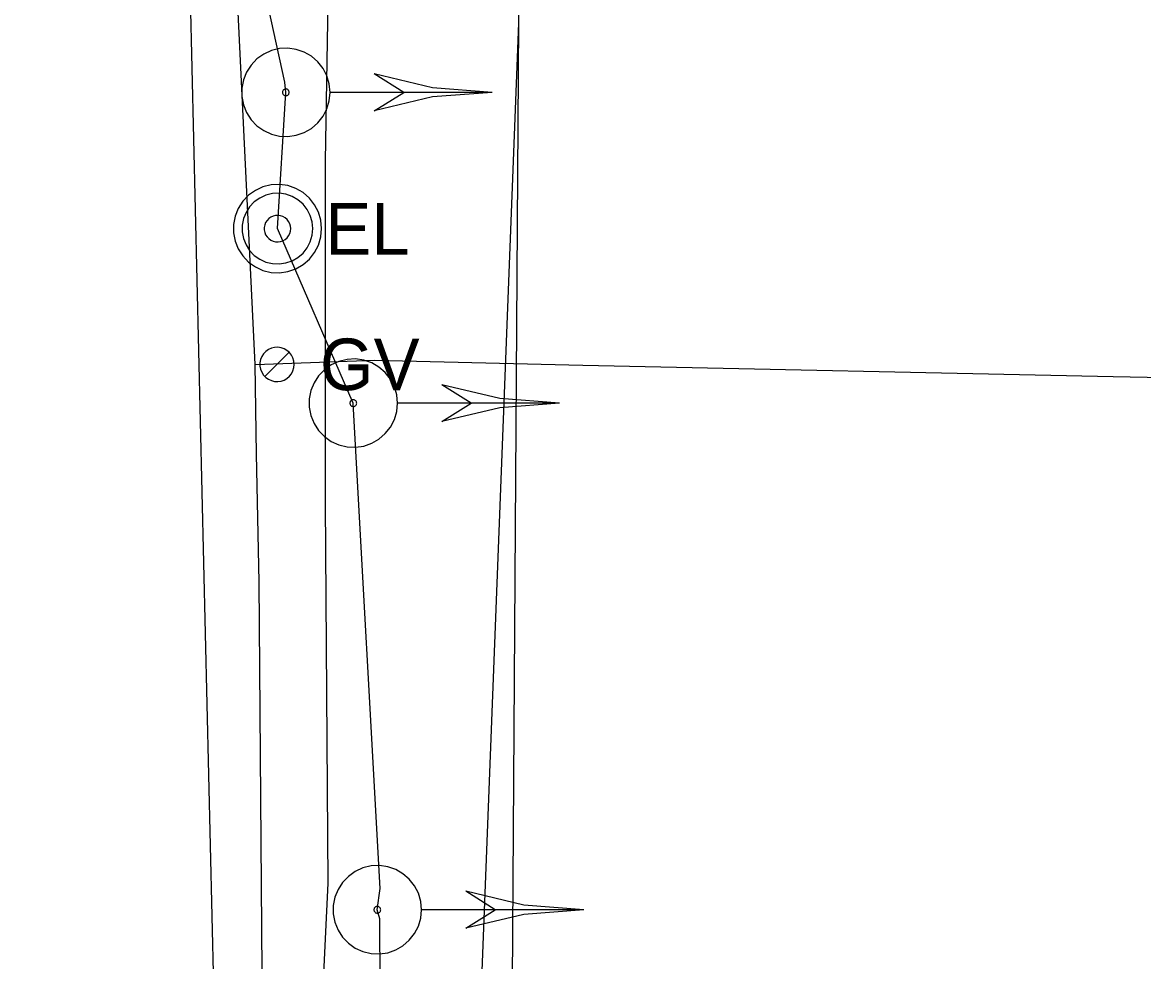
# Model space of a CAD drawing. Extents: x 600849 to 606371, y 330010 to 403088.
# Drawn here: x 602035.5 to 602119.2, y 367468.6 to 367538.7 of the extents above; entities that cross this region are included whole.
import ezdxf

# ---------------------------------------------------------------- set-up
doc = ezdxf.new("R2010")
doc.units = 0
for name, color, linetype in [('E_SIG', 7, 'Continuous'), ('E_UTL_E', 7, 'Continuous'), ('E_UTL_E_UG', 7, 'Continuous'), ('E_UTL_G', 7, 'Continuous'), ('E_UTL_G_UG', 7, 'Continuous'), ('E_UTL_Overhead', 7, 'Continuous'), ('E_UTL_T_UG', 7, 'Continuous')]:
    doc.layers.add(name, color=color, linetype=linetype)

msp = doc.modelspace()

# ---------------------------------------------------------------- linework, layer by layer
at = {"layer": 'E_SIG'}
for points in [[(602058.488, 367533.495), (602058.428, 367534.12), (602058.251, 367534.722), (602057.964, 367535.28), (602057.576, 367535.773), (602057.102, 367536.184), (602056.559, 367536.497), (602055.966, 367536.702), (602055.345, 367536.792), (602054.718, 367536.762), (602054.108, 367536.614), (602053.538, 367536.353), (602053.027, 367535.989), (602052.594, 367535.535), (602052.255, 367535.008), (602052.021, 367534.425), (602051.903, 367533.809), (602051.903, 367533.182), (602052.021, 367532.566), (602052.255, 367531.983), (602052.594, 367531.456), (602053.027, 367531.001), (602053.538, 367530.638), (602054.108, 367530.377), (602054.718, 367530.229), (602055.345, 367530.199), (602055.966, 367530.288), (602056.559, 367530.494), (602057.102, 367530.807), (602057.576, 367531.218), (602057.964, 367531.711), (602058.251, 367532.269), (602058.428, 367532.871), (602058.488, 367533.495)], [(602070.588, 367533.495), (602066.134, 367533.841), (602061.788, 367534.871)], [(602063.988, 367533.494), (602061.788, 367534.871)], [(602055.44, 367533.495), (602055.436, 367533.543), (602055.422, 367533.589), (602055.4, 367533.632), (602055.37, 367533.67), (602055.334, 367533.701), (602055.293, 367533.725), (602055.247, 367533.741), (602055.2, 367533.748), (602055.152, 367533.745), (602055.105, 367533.734), (602055.061, 367533.714), (602055.022, 367533.686), (602054.989, 367533.651), (602054.963, 367533.611), (602054.946, 367533.567), (602054.936, 367533.519), (602054.936, 367533.471), (602054.946, 367533.424), (602054.963, 367533.38), (602054.989, 367533.339), (602055.022, 367533.305), (602055.061, 367533.277), (602055.105, 367533.257), (602055.152, 367533.246), (602055.2, 367533.243), (602055.247, 367533.25), (602055.293, 367533.266), (602055.334, 367533.29), (602055.37, 367533.321), (602055.4, 367533.359), (602055.422, 367533.402), (602055.436, 367533.448), (602055.44, 367533.495)], [(602070.587, 367533.494), (602058.546, 367533.494)], [(602070.588, 367533.495), (602066.134, 367533.15), (602061.788, 367532.12)], [(602061.788, 367532.122), (602063.988, 367533.494)], [(602063.522, 367510.299), (602063.462, 367510.924), (602063.285, 367511.526), (602062.998, 367512.084), (602062.61, 367512.577), (602062.136, 367512.988), (602061.593, 367513.301), (602061, 367513.506), (602060.379, 367513.596), (602059.752, 367513.566), (602059.142, 367513.418), (602058.572, 367513.157), (602058.061, 367512.793), (602057.628, 367512.339), (602057.289, 367511.812), (602057.055, 367511.229), (602056.937, 367510.613), (602056.937, 367509.986), (602057.055, 367509.37), (602057.289, 367508.787), (602057.628, 367508.26), (602058.061, 367507.806), (602058.572, 367507.442), (602059.142, 367507.181), (602059.752, 367507.033), (602060.379, 367507.003), (602061, 367507.093), (602061.593, 367507.298), (602062.136, 367507.611), (602062.61, 367508.022), (602062.998, 367508.515), (602063.285, 367509.073), (602063.462, 367509.675), (602063.522, 367510.299)], [(602075.622, 367510.299), (602071.168, 367510.645), (602066.822, 367511.675)], [(602069.022, 367510.298), (602066.822, 367511.675)], [(602060.474, 367510.299), (602060.47, 367510.347), (602060.456, 367510.393), (602060.434, 367510.436), (602060.404, 367510.474), (602060.368, 367510.505), (602060.327, 367510.529), (602060.281, 367510.545), (602060.234, 367510.552), (602060.186, 367510.549), (602060.139, 367510.538), (602060.095, 367510.518), (602060.056, 367510.49), (602060.023, 367510.456), (602059.997, 367510.415), (602059.98, 367510.371), (602059.97, 367510.323), (602059.97, 367510.275), (602059.98, 367510.228), (602059.997, 367510.184), (602060.023, 367510.143), (602060.056, 367510.109), (602060.095, 367510.081), (602060.139, 367510.061), (602060.186, 367510.05), (602060.234, 367510.047), (602060.281, 367510.054), (602060.327, 367510.07), (602060.368, 367510.094), (602060.404, 367510.125), (602060.434, 367510.163), (602060.456, 367510.206), (602060.47, 367510.252), (602060.474, 367510.299)], [(602075.621, 367510.298), (602063.58, 367510.298)], [(602075.622, 367510.299), (602071.168, 367509.954), (602066.822, 367508.924)], [(602066.822, 367508.926), (602069.022, 367510.298)], [(602065.315, 367472.485), (602065.255, 367473.109), (602065.078, 367473.711), (602064.791, 367474.269), (602064.403, 367474.762), (602063.929, 367475.173), (602063.386, 367475.486), (602062.793, 367475.692), (602062.172, 367475.781), (602061.545, 367475.751), (602060.935, 367475.603), (602060.365, 367475.342), (602059.854, 367474.979), (602059.421, 367474.524), (602059.082, 367473.997), (602058.848, 367473.414), (602058.73, 367472.798), (602058.73, 367472.171), (602058.848, 367471.555), (602059.082, 367470.972), (602059.421, 367470.445), (602059.854, 367469.991), (602060.365, 367469.627), (602060.935, 367469.366), (602061.545, 367469.218), (602062.172, 367469.188), (602062.793, 367469.278), (602063.386, 367469.483), (602063.929, 367469.796), (602064.403, 367470.207), (602064.791, 367470.7), (602065.078, 367471.258), (602065.255, 367471.86), (602065.315, 367472.485)], [(602077.415, 367472.485), (602072.961, 367472.83), (602068.615, 367473.86)], [(602070.815, 367472.483), (602068.615, 367473.86)], [(602062.267, 367472.485), (602062.263, 367472.532), (602062.249, 367472.578), (602062.227, 367472.621), (602062.197, 367472.659), (602062.161, 367472.69), (602062.12, 367472.714), (602062.074, 367472.73), (602062.027, 367472.737), (602061.979, 367472.734), (602061.932, 367472.723), (602061.888, 367472.703), (602061.849, 367472.675), (602061.816, 367472.641), (602061.79, 367472.6), (602061.772, 367472.556), (602061.763, 367472.509), (602061.763, 367472.461), (602061.772, 367472.413), (602061.79, 367472.369), (602061.816, 367472.329), (602061.849, 367472.294), (602061.888, 367472.266), (602061.932, 367472.246), (602061.979, 367472.235), (602062.027, 367472.232), (602062.074, 367472.239), (602062.12, 367472.255), (602062.161, 367472.279), (602062.197, 367472.31), (602062.227, 367472.348), (602062.249, 367472.391), (602062.263, 367472.437), (602062.267, 367472.485)], [(602077.414, 367472.483), (602065.373, 367472.483)], [(602077.415, 367472.485), (602072.961, 367472.139), (602068.615, 367471.109)], [(602068.615, 367471.112), (602070.815, 367472.483)]]:
    msp.add_lwpolyline(points, dxfattribs=at)
at = {"layer": 'E_UTL_E'}
for points in [[(602057.86, 367523.323), (602057.8, 367523.948), (602057.623, 367524.55), (602057.336, 367525.107), (602056.948, 367525.6), (602056.474, 367526.011), (602055.93, 367526.325), (602055.338, 367526.53), (602054.717, 367526.619), (602054.09, 367526.59), (602053.48, 367526.442), (602052.91, 367526.181), (602052.399, 367525.817), (602051.966, 367525.363), (602051.626, 367524.835), (602051.393, 367524.253), (602051.275, 367523.637), (602051.275, 367523.009), (602051.393, 367522.393), (602051.626, 367521.811), (602051.966, 367521.283), (602052.399, 367520.829), (602052.91, 367520.465), (602053.48, 367520.205), (602054.09, 367520.057), (602054.717, 367520.027), (602055.338, 367520.116), (602055.93, 367520.321), (602056.474, 367520.635), (602056.948, 367521.046), (602057.336, 367521.539), (602057.623, 367522.097), (602057.8, 367522.699), (602057.86, 367523.323)], [(602057.86, 367523.323), (602057.8, 367523.948), (602057.623, 367524.55), (602057.336, 367525.107), (602056.948, 367525.6), (602056.474, 367526.011), (602055.93, 367526.325), (602055.338, 367526.53), (602054.717, 367526.619), (602054.09, 367526.59), (602053.48, 367526.442), (602052.91, 367526.181), (602052.399, 367525.817), (602051.966, 367525.363), (602051.626, 367524.835), (602051.393, 367524.253), (602051.275, 367523.637), (602051.275, 367523.009), (602051.393, 367522.393), (602051.626, 367521.811), (602051.966, 367521.283), (602052.399, 367520.829), (602052.91, 367520.465), (602053.48, 367520.205), (602054.09, 367520.057), (602054.717, 367520.027), (602055.338, 367520.116), (602055.93, 367520.321), (602056.474, 367520.635), (602056.948, 367521.046), (602057.336, 367521.539), (602057.623, 367522.097), (602057.8, 367522.699), (602057.86, 367523.323)], [(602057.2, 367523.323), (602057.152, 367523.823), (602057.01, 367524.304), (602056.78, 367524.75), (602056.47, 367525.145), (602056.091, 367525.474), (602055.656, 367525.725), (602055.182, 367525.889), (602054.685, 367525.96), (602054.184, 367525.936), (602053.696, 367525.818), (602053.24, 367525.609), (602052.831, 367525.318), (602052.484, 367524.955), (602052.213, 367524.533), (602052.027, 367524.067), (602051.932, 367523.574), (602051.932, 367523.072), (602052.027, 367522.579), (602052.213, 367522.113), (602052.484, 367521.691), (602052.831, 367521.328), (602053.24, 367521.037), (602053.696, 367520.828), (602054.184, 367520.71), (602054.685, 367520.686), (602055.182, 367520.758), (602055.656, 367520.922), (602056.091, 367521.173), (602056.47, 367521.501), (602056.78, 367521.896), (602057.01, 367522.342), (602057.152, 367522.823), (602057.2, 367523.323)], [(602057.2, 367523.323), (602057.152, 367523.823), (602057.01, 367524.304), (602056.78, 367524.75), (602056.47, 367525.145), (602056.091, 367525.474), (602055.656, 367525.725), (602055.182, 367525.889), (602054.685, 367525.96), (602054.184, 367525.936), (602053.696, 367525.818), (602053.24, 367525.609), (602052.831, 367525.318), (602052.484, 367524.955), (602052.213, 367524.533), (602052.027, 367524.067), (602051.932, 367523.574), (602051.932, 367523.072), (602052.027, 367522.579), (602052.213, 367522.113), (602052.484, 367521.691), (602052.831, 367521.328), (602053.24, 367521.037), (602053.696, 367520.828), (602054.184, 367520.71), (602054.685, 367520.686), (602055.182, 367520.758), (602055.656, 367520.922), (602056.091, 367521.173), (602056.47, 367521.501), (602056.78, 367521.896), (602057.01, 367522.342), (602057.152, 367522.823), (602057.2, 367523.323)], [(602055.55, 367523.323), (602055.532, 367523.51), (602055.479, 367523.691), (602055.392, 367523.858), (602055.276, 367524.006), (602055.134, 367524.13), (602054.971, 367524.224), (602054.793, 367524.285), (602054.607, 367524.312), (602054.419, 367524.303), (602054.236, 367524.259), (602054.065, 367524.18), (602053.911, 367524.071), (602053.781, 367523.935), (602053.68, 367523.777), (602053.61, 367523.602), (602053.574, 367523.417), (602053.574, 367523.229), (602053.61, 367523.044), (602053.68, 367522.869), (602053.781, 367522.711), (602053.911, 367522.575), (602054.065, 367522.466), (602054.236, 367522.388), (602054.419, 367522.343), (602054.607, 367522.334), (602054.793, 367522.361), (602054.971, 367522.423), (602055.134, 367522.517), (602055.276, 367522.64), (602055.392, 367522.788), (602055.479, 367522.955), (602055.532, 367523.136), (602055.55, 367523.323)], [(602055.55, 367523.323), (602055.532, 367523.51), (602055.479, 367523.691), (602055.392, 367523.858), (602055.276, 367524.006), (602055.134, 367524.13), (602054.971, 367524.224), (602054.793, 367524.285), (602054.607, 367524.312), (602054.419, 367524.303), (602054.236, 367524.259), (602054.065, 367524.18), (602053.911, 367524.071), (602053.781, 367523.935), (602053.68, 367523.777), (602053.61, 367523.602), (602053.574, 367523.417), (602053.574, 367523.229), (602053.61, 367523.044), (602053.68, 367522.869), (602053.781, 367522.711), (602053.911, 367522.575), (602054.065, 367522.466), (602054.236, 367522.388), (602054.419, 367522.343), (602054.607, 367522.334), (602054.793, 367522.361), (602054.971, 367522.423), (602055.134, 367522.517), (602055.276, 367522.64), (602055.392, 367522.788), (602055.479, 367522.955), (602055.532, 367523.136), (602055.55, 367523.323)]]:
    msp.add_lwpolyline(points, dxfattribs=at)
at = {"layer": 'E_UTL_E_UG'}
for points in [[(602035.526, 367350.575), (602038.584, 367359), (602042.572, 367382.113), (602046.482, 367410.093), (602051.863, 367442.844), (602057.577, 367458.381), (602058.347, 367474.475), (602058.143, 367502.831), (602058.156, 367528.375), (602058.587, 367555.132), (602060.195, 367604.991), (602060.629, 367644.933), (602061.811, 367708.353), (602063.625, 367768.811), (602057.04, 367823.283)], [(602061.917, 367426.233), (602062.194, 367443.906), (602062.327, 367445.051), (602062.331, 367447.139), (602062.19, 367471.813), (602062.014, 367472.485), (602062.237, 367474.061), (602060.221, 367510.3), (602054.558, 367523.322), (602055.187, 367533.496), (602055.103, 367534.264), (602048.134, 367566.05), (602097.729, 367567.656), (602118.961, 367568.15), (602144.087, 367566.014), (602162.758, 367564.274), (602164.549, 367558.547), (602165.239, 367556.589), (602165.576, 367555.652), (602172.659, 367545.055), (602182.999, 367533.031)]]:
    msp.add_lwpolyline(points, dxfattribs=at)
at = {"layer": 'E_UTL_G'}
for points in [[(602055.809, 367513.191), (602055.786, 367513.434), (602055.717, 367513.668), (602055.605, 367513.885), (602055.455, 367514.077), (602055.27, 367514.236), (602055.059, 367514.358), (602054.828, 367514.438), (602054.587, 367514.473), (602054.343, 367514.461), (602054.106, 367514.404), (602053.884, 367514.302), (602053.685, 367514.161), (602053.517, 367513.984), (602053.385, 367513.779), (602053.295, 367513.553), (602053.248, 367513.313), (602053.248, 367513.069), (602053.295, 367512.829), (602053.385, 367512.603), (602053.517, 367512.398), (602053.685, 367512.221), (602053.884, 367512.08), (602054.106, 367511.978), (602054.343, 367511.921), (602054.587, 367511.909), (602054.828, 367511.944), (602055.059, 367512.024), (602055.27, 367512.146), (602055.455, 367512.305), (602055.605, 367512.497), (602055.717, 367512.714), (602055.786, 367512.948), (602055.809, 367513.191)], [(602053.619, 367512.284), (602055.433, 367514.098)]]:
    msp.add_lwpolyline(points, dxfattribs=at)
at = {"layer": 'E_UTL_G_UG'}
for points in [[(602055.176, 367043.426), (602053.546, 367093.486), (602053.9, 367122.545), (602054.868, 367280.438), (602053.205, 367496.956), (602052.996, 367506.485), (602052.889, 367513.191), (602051.448, 367543.082), (602052.165, 367569.323), (602053.307, 367634.591), (602053.107, 367662.897), (602053.608, 367664.461), (602054.419, 367695.46), (602055.676, 367718.581), (602056.835, 367756.011), (602057.018, 367758.672), (602056.163, 367808.256)], [(602052.889, 367513.191), (602061.818, 367513.51), (602077.361, 367513.129), (602116.928, 367512.298), (602170.351, 367511.235), (602196.652, 367511.627), (602222.925, 367510.652), (602266.015, 367510.088), (602307.257, 367509.375)]]:
    msp.add_lwpolyline(points, dxfattribs=at)
at = {"layer": 'E_UTL_Overhead'}
msp.add_lwpolyline([(602049.621, 366998.368), (602049.434, 367090.325), (602050.329, 367289.535), (602050.215, 367450.035), (602046.65, 367600.385), (602051.29, 367697.515), (602053.798, 367901.243), (602051.895, 368080.895), (602055.162, 368276.212), (602053.082, 368301.064), (602057.623, 368469.752), (602045.392, 368617.174), (602046.058, 368815.091), (602047.667, 369060.688), (602047.722, 369211.875), (602048.365, 369250.006), (602048.545, 369288.254), (602049.401, 369442.502), (602049.765, 369613.323), (602051.084, 369789.61)], dxfattribs=at)
at = {"layer": 'E_UTL_T_UG'}
for points in [[(602072.566, 367538.654), (602072.79, 367620.283), (602073.273, 367705.578), (602072.648, 367858.021), (602071.256, 367884.402), (602058.277, 367924.275), (602053.541, 367957.613), (602051.338, 368009.139)], [(602054.232, 366052.624), (602054.926, 366071.478), (602055.016, 366193.588), (602055.536, 366275.027), (602056.569, 366340.775), (602054.266, 366414.307), (602053.316, 366441.827), (602043.236, 366486.357), (602043.206, 366537.127), (602045.246, 366623.557), (602047.986, 366738.637), (602064.046, 366766.746), (602068.926, 366835.486), (602069.666, 367130.076), (602069.696, 367272.165), (602071.106, 367342.065), (602053.706, 367377.795), (602052.826, 367414.485), (602054.996, 367446.345), (602068.496, 367451.935), (602069.826, 367467.275), (602072.566, 367538.654)], [(602053.356, 367402.615), (602054.646, 367414.545), (602057.326, 367445.405), (602069.756, 367450.745), (602072.106, 367467.085), (602072.566, 367538.654)]]:
    msp.add_lwpolyline(points, dxfattribs=at)

# ---------------------------------------------------------------- texts
at = {"layer": 'E_UTL_E'}
msp.add_text('EL', height=3.8491, dxfattribs=at).set_placement((602058.124, 367521.378))
msp.add_text('EL', height=3.8491, dxfattribs=at).set_placement((602058.124, 367521.378))
at = {"layer": 'E_UTL_G'}
msp.add_text('GV', height=3.85, dxfattribs=at).set_placement((602057.734, 367511.266))

doc.saveas('drawing.dxf')
